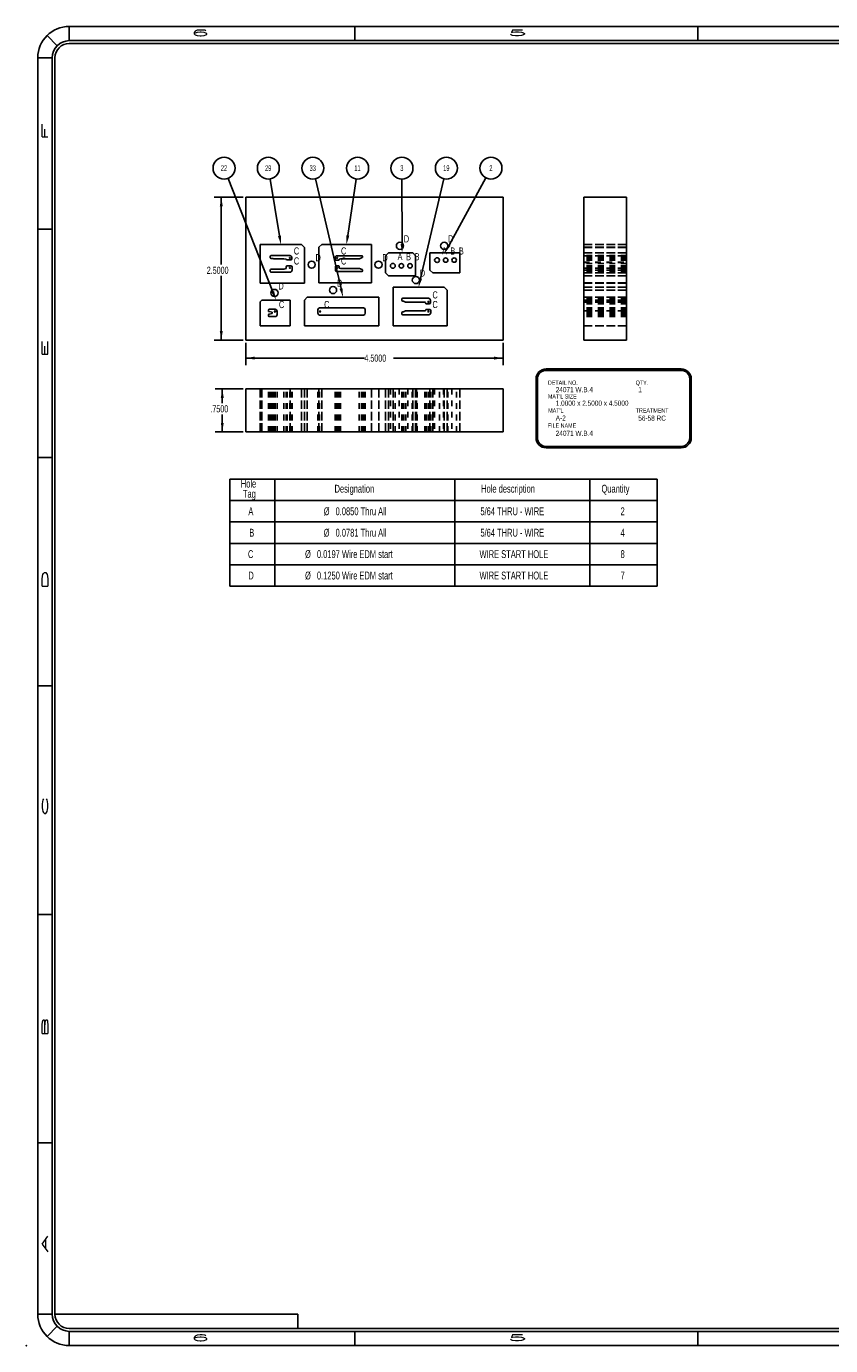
# Model space of a CAD drawing. Header units: inches. Extents: x 1880 to 2363, y -453 to -54.
# Tile 773 of 1056: x 2056 to 2070, y -181 to -158. Entities that reach past the tile are written whole.
import ezdxf

# ---------------------------------------------------------------- set-up
doc = ezdxf.new("R2010")
doc.units = ezdxf.units.IN
doc.header["$LTSCALE"] = 0.5
doc.header["$MEASUREMENT"] = 0
doc.linetypes.add('HIDDEN', pattern=[0.225, 0.15, -0.075])
for name, color, linetype in [('SID-M-D', 42, 'Continuous'), ('SID-M-H', 4, 'HIDDEN'), ('SID-M-M', 233, 'Continuous'), ('SID-M-S', 105, 'Continuous')]:
    doc.layers.add(name, color=color, linetype=linetype)
doc.styles.add('R', font='ROMAND.SHX')
doc.styles.add('SLDTEXTSTYLE0', font='TXT', dxfattribs={"width": 0.595745})

# ---------------------------------------------------------------- blocks, each defined once
blk = doc.blocks.new('*U9')
at = {"layer": 'SID-M-D'}
blk.add_point((-34.75, -0.55), dxfattribs=at)
at = {"layer": 'SID-M-S'}
for p, q in [((0, 22.55), (-34, 22.55)), ((-34, 22.3), (-34, 22.55)), ((-29, 22.55), (-29, 22.3)), ((-23, 22.55), (-23, 22.3)), ((-34.212, 22.212), (-34.389, 22.389)), ((0, 22.3), (-34, 22.3)), ((0, 22.25), (-34, 22.25)), ((-34.3, 22), (-34.55, 22)), ((-34.55, 22), (-34.55, 0)), ((-34.3, 22), (-34.3, 0)), ((-34.25, 22), (-34.25, 0)), ((-34.55, 19), (-34.3, 19)), ((-34.55, 15), (-34.3, 15)), ((-34.55, 11), (-34.3, 11)), ((-34.55, 7), (-34.3, 7)), ((-34.55, 3), (-34.3, 3)), ((-34.3, 0), (-34.55, 0)), ((-34.212, -0.212), (-34.389, -0.389)), ((-34.25, 0), (-30, 0)), ((-30, 0), (-30, -0.25)), ((-34, -0.25), (0, -0.25)), ((-34, -0.3), (0, -0.3)), ((-34, -0.3), (-34, -0.55)), ((-29, -0.3), (-29, -0.55)), ((-23, -0.3), (-23, -0.55)), ((-34, -0.55), (0, -0.55))]:
    blk.add_line(p, q, dxfattribs=at)
for centre, radius, start, end in [((-34, 22), 0.55, 90, 180), ((-34, 22), 0.3, 90, 180), ((-34, 22), 0.25, 90, 180), ((-34, 0), 0.55, 180, 270), ((-34, 0), 0.3, 180, 270), ((-34, 0), 0.25, 180, 270)]:
    blk.add_arc(centre, radius, start, end, dxfattribs=at)
at = {"layer": 'SID-M-D', "style": 'R', "width": 4}
for s, p in [('6', (-31.882, 22.386)), ('5', (-26.327, 22.386)), ('6', (-31.882, -0.464)), ('5', (-26.327, -0.464))]:
    blk.add_text(s, height=0.1, dxfattribs=at).set_placement(p)
for s, p in [('F', (-34.374, 20.547)), ('E', (-34.374, 16.743)), ('D', (-34.374, 12.681)), ('C', (-34.374, 8.715)), ('B', (-34.374, 4.846)), ('A', (-34.374, 1.074))]:
    blk.add_text(s, height=0.1, rotation=90, dxfattribs=at).set_placement(p)

msp = doc.modelspace()

# ---------------------------------------------------------------- linework, layer by layer
at = {"layer": 'SID-M-D'}
for p, q in [((2060.50951, -162.54897), (2059.72745, -160.5639)), ((2060.62673, -161.57001), (2060.46283, -160.57473)), ((2061.70357, -162.49217), (2061.25458, -160.57223)), ((2061.8225, -161.5648), (2061.96678, -160.57528)), ((2062.77206, -161.71327), (2062.76959, -160.57729)), ((2063.09687, -162.31722), (2063.5046, -160.57224)), ((2063.59641, -161.7322), (2064.23582, -160.55399)), ((2059.98919, -160.89411), (2059.48324, -160.89411)), ((2059.60824, -160.89411), (2059.60824, -162.07332)), ((2059.60824, -163.39411), (2059.60824, -162.27176)), ((2059.98919, -163.39411), (2059.48324, -163.39411)), ((2060.03919, -163.44411), (2060.03919, -163.83526)), ((2064.53919, -163.44411), (2064.53919, -163.83526)), ((2060.03919, -163.71026), (2062.11336, -163.71026)), ((2064.53919, -163.71026), (2062.62134, -163.71026)), ((2059.98919, -164.25023), (2059.50082, -164.25023)), ((2059.62582, -164.25023), (2059.62582, -164.49852)), ((2059.62582, -165.00023), (2059.62582, -164.69696)), ((2059.98919, -165.00023), (2059.50082, -165.00023))]:
    msp.add_line(p, q, dxfattribs=at)
at = {"layer": 'SID-M-D', "color": 0}
for p, q in [((2059.75657, -165.8295), (2059.75657, -166.2045)), ((2059.75657, -165.8295), (2060.54397, -165.8295)), ((2060.54397, -165.8295), (2060.54397, -166.2045)), ((2060.54397, -165.8295), (2063.69357, -165.8295)), ((2063.69357, -165.8295), (2063.69357, -166.2045)), ((2063.69357, -165.8295), (2066.05578, -165.8295)), ((2066.05578, -165.8295), (2066.05578, -166.2045)), ((2066.05578, -165.8295), (2067.23688, -165.8295)), ((2067.23688, -165.8295), (2067.23688, -166.2045)), ((2059.75657, -166.2045), (2060.54397, -166.2045)), ((2059.75657, -166.2045), (2059.75657, -166.5795)), ((2060.54397, -166.2045), (2063.69357, -166.2045)), ((2060.54397, -166.2045), (2060.54397, -166.5795)), ((2063.69357, -166.2045), (2066.05578, -166.2045)), ((2063.69357, -166.2045), (2063.69357, -166.5795)), ((2066.05578, -166.2045), (2067.23688, -166.2045)), ((2066.05578, -166.2045), (2066.05578, -166.5795)), ((2067.23688, -166.2045), (2067.23688, -166.5795)), ((2059.75657, -166.5795), (2059.75657, -166.9545)), ((2059.75657, -166.5795), (2060.54397, -166.5795)), ((2060.54397, -166.5795), (2060.54397, -166.9545)), ((2060.54397, -166.5795), (2063.69357, -166.5795)), ((2063.69357, -166.5795), (2063.69357, -166.9545)), ((2063.69357, -166.5795), (2066.05578, -166.5795)), ((2066.05578, -166.5795), (2066.05578, -166.9545)), ((2066.05578, -166.5795), (2067.23688, -166.5795)), ((2067.23688, -166.5795), (2067.23688, -166.9545)), ((2059.75657, -166.9545), (2059.75657, -167.3295)), ((2059.75657, -166.9545), (2060.54397, -166.9545)), ((2060.54397, -166.9545), (2060.54397, -167.3295)), ((2060.54397, -166.9545), (2063.69357, -166.9545)), ((2063.69357, -166.9545), (2063.69357, -167.3295)), ((2063.69357, -166.9545), (2066.05578, -166.9545)), ((2066.05578, -166.9545), (2066.05578, -167.3295)), ((2066.05578, -166.9545), (2067.23688, -166.9545)), ((2067.23688, -166.9545), (2067.23688, -167.3295)), ((2059.75657, -167.3295), (2059.75657, -167.7045)), ((2059.75657, -167.3295), (2060.54397, -167.3295)), ((2060.54397, -167.3295), (2060.54397, -167.7045)), ((2060.54397, -167.3295), (2063.69357, -167.3295)), ((2063.69357, -167.3295), (2063.69357, -167.7045)), ((2063.69357, -167.3295), (2066.05578, -167.3295)), ((2066.05578, -167.3295), (2066.05578, -167.7045)), ((2066.05578, -167.3295), (2067.23688, -167.3295)), ((2067.23688, -167.3295), (2067.23688, -167.7045)), ((2059.75657, -167.7045), (2060.54397, -167.7045)), ((2060.54397, -167.7045), (2063.69357, -167.7045)), ((2063.69357, -167.7045), (2066.05578, -167.7045)), ((2066.05578, -167.7045), (2067.23688, -167.7045))]:
    msp.add_line(p, q, dxfattribs=at)
for centre in [(2059.65693, -160.38492), (2060.43158, -160.38492), (2061.21078, -160.38492), (2061.99453, -160.38492), (2062.76917, -160.38492), (2063.54837, -160.38492), (2064.32757, -160.38492)]:
    msp.add_circle(centre, 0.19237, dxfattribs=at)
at = {"layer": 'SID-M-D'}
for points in [[(2059.60824, -160.89411), (2059.58224, -161.05011), (2059.63424, -161.05011)], [(2060.65239, -161.56578), (2060.65208, -161.72393), (2060.65239, -161.56578), (2060.60108, -161.57423)], [(2061.84823, -161.56855), (2061.8, -161.71917), (2061.84823, -161.56855), (2061.79678, -161.56105)], [(2062.79806, -161.71321), (2062.7724, -161.86927), (2062.79806, -161.71321), (2062.74606, -161.71333)], [(2063.61927, -161.7446), (2063.522, -161.86931), (2063.61927, -161.7446), (2063.57356, -161.7198)], [(2063.12219, -162.32314), (2063.06137, -162.46913), (2063.12219, -162.32314), (2063.07155, -162.31131)], [(2060.5337, -162.53944), (2060.56669, -162.69411), (2060.5337, -162.53944), (2060.48532, -162.5585)], [(2061.72889, -162.48625), (2061.73909, -162.64407), (2061.72889, -162.48625), (2061.67825, -162.49809)], [(2059.60824, -163.39411), (2059.63424, -163.23811), (2059.58224, -163.23811)], [(2060.03919, -163.71026), (2060.19519, -163.73626), (2060.19519, -163.68426)], [(2064.53919, -163.71026), (2064.38319, -163.68426), (2064.38319, -163.73626)], [(2059.62582, -164.25023), (2059.59982, -164.40623), (2059.65182, -164.40623)], [(2059.62582, -165.00023), (2059.65182, -164.84423), (2059.59982, -164.84423)]]:
    msp.add_solid(points, dxfattribs=at)
at = {"layer": 'SID-M-H'}
for p, q in [((2065.95056, -161.71917), (2066.70056, -161.71917)), ((2066.70056, -161.71917), (2065.95056, -161.71917)), ((2065.95056, -161.72393), (2066.70056, -161.72393)), ((2066.70056, -161.72393), (2065.95056, -161.72393)), ((2065.95056, -161.76917), (2066.70056, -161.76917)), ((2066.70056, -161.76917), (2065.95056, -161.76917)), ((2065.95056, -161.77393), (2066.70056, -161.77393)), ((2066.70056, -161.77393), (2065.95056, -161.77393)), ((2065.95056, -161.86927), (2066.70056, -161.86927)), ((2066.70056, -161.86927), (2065.95056, -161.86927)), ((2065.95056, -161.86931), (2066.70056, -161.86931)), ((2066.70056, -161.86931), (2065.95056, -161.86931)), ((2066.70056, -161.91643), (2065.95056, -161.91643)), ((2066.70056, -161.91717), (2065.95056, -161.91717)), ((2065.95056, -161.91927), (2066.70056, -161.91927)), ((2066.70056, -161.91927), (2065.95056, -161.91927)), ((2066.70056, -161.92943), (2065.95056, -161.92943)), ((2066.70056, -161.93217), (2065.95056, -161.93217)), ((2066.70056, -161.93792), (2065.95056, -161.93792)), ((2066.70056, -161.95143), (2065.95056, -161.95143)), ((2066.70056, -161.95169), (2065.95056, -161.95169)), ((2066.70056, -161.95183), (2065.95056, -161.95183)), ((2066.70056, -161.95191), (2065.95056, -161.95191)), ((2066.70056, -161.95217), (2065.95056, -161.95217)), ((2066.70056, -161.95525), (2065.95056, -161.95525)), ((2066.70056, -161.96691), (2065.95056, -161.96691)), ((2066.70056, -161.97084), (2065.95056, -161.97084)), ((2066.70056, -161.97094), (2065.95056, -161.97094)), ((2066.70056, -161.97143), (2065.95056, -161.97143)), ((2066.70056, -161.97217), (2065.95056, -161.97217)), ((2066.70056, -161.97967), (2065.95056, -161.97967)), ((2066.70056, -161.97979), (2065.95056, -161.97979)), ((2066.70056, -161.98217), (2065.95056, -161.98217)), ((2066.70056, -161.98662), (2065.95056, -161.98662)), ((2066.70056, -161.99143), (2065.95056, -161.99143)), ((2066.70056, -161.99517), (2065.95056, -161.99517)), ((2065.95056, -162.03337), (2066.70056, -162.03337)), ((2065.95056, -162.03679), (2066.70056, -162.03679)), ((2066.70056, -162.05179), (2065.95056, -162.05179)), ((2066.70056, -162.05521), (2065.95056, -162.05521)), ((2066.70056, -162.09617), (2065.95056, -162.09617)), ((2066.70056, -162.09643), (2065.95056, -162.09643)), ((2066.70056, -162.10943), (2065.95056, -162.10943)), ((2066.70056, -162.11117), (2065.95056, -162.11117)), ((2066.70056, -162.11117), (2065.95056, -162.11117)), ((2066.70056, -162.11643), (2065.95056, -162.11643)), ((2065.95056, -162.13333), (2066.70056, -162.13333)), ((2066.70056, -162.13407), (2065.95056, -162.13407)), ((2065.95056, -162.13675), (2066.70056, -162.13675)), ((2066.70056, -162.14117), (2065.95056, -162.14117)), ((2066.70056, -162.1424), (2065.95056, -162.1424)), ((2066.70056, -162.14316), (2065.95056, -162.14316)), ((2066.70056, -162.15203), (2065.95056, -162.15203)), ((2066.70056, -162.15596), (2065.95056, -162.15596)), ((2066.70056, -162.16117), (2065.95056, -162.16117)), ((2066.70056, -162.16165), (2065.95056, -162.16165)), ((2065.95056, -162.16931), (2066.70056, -162.16931)), ((2066.70056, -162.16931), (2065.95056, -162.16931)), ((2066.70056, -162.17096), (2065.95056, -162.17096)), ((2066.70056, -162.17143), (2065.95056, -162.17143)), ((2066.70056, -162.17542), (2065.95056, -162.17542)), ((2066.70056, -162.18117), (2065.95056, -162.18117)), ((2066.70056, -162.19343), (2065.95056, -162.19343)), ((2066.70056, -162.19617), (2065.95056, -162.19617)), ((2066.70056, -162.20643), (2065.95056, -162.20643)), ((2065.95056, -162.21927), (2066.70056, -162.21927)), ((2066.70056, -162.21927), (2065.95056, -162.21927)), ((2065.95056, -162.21931), (2066.70056, -162.21931)), ((2066.70056, -162.21931), (2065.95056, -162.21931)), ((2065.95056, -162.26927), (2066.70056, -162.26927)), ((2066.70056, -162.26927), (2065.95056, -162.26927)), ((2065.95056, -162.39417), (2066.70056, -162.39417)), ((2066.70056, -162.39417), (2065.95056, -162.39417)), ((2065.95056, -162.39893), (2066.70056, -162.39893)), ((2066.70056, -162.39893), (2065.95056, -162.39893)), ((2065.95056, -162.46913), (2066.70056, -162.46913)), ((2066.70056, -162.46913), (2065.95056, -162.46913)), ((2065.95056, -162.51913), (2066.70056, -162.51913)), ((2066.70056, -162.51913), (2065.95056, -162.51913)), ((2065.95056, -162.64407), (2066.70056, -162.64407)), ((2066.70056, -162.64407), (2065.95056, -162.64407)), ((2066.70056, -162.66213), (2065.95056, -162.66213)), ((2066.70056, -162.67513), (2065.95056, -162.67513)), ((2065.95056, -162.69407), (2066.70056, -162.69407)), ((2066.70056, -162.69407), (2065.95056, -162.69407)), ((2065.95056, -162.69411), (2066.70056, -162.69411)), ((2066.70056, -162.69411), (2065.95056, -162.69411)), ((2066.70056, -162.6971), (2065.95056, -162.6971)), ((2066.70056, -162.69713), (2065.95056, -162.69713)), ((2066.70056, -162.7121), (2065.95056, -162.7121)), ((2065.95056, -162.72411), (2066.70056, -162.72411)), ((2066.70056, -162.72411), (2065.95056, -162.72411)), ((2066.70056, -162.7289), (2065.95056, -162.7289)), ((2065.95056, -162.73013), (2066.70056, -162.73013)), ((2066.70056, -162.73163), (2065.95056, -162.73163)), ((2066.70056, -162.73598), (2065.95056, -162.73598)), ((2066.70056, -162.74063), (2065.95056, -162.74063)), ((2066.70056, -162.74763), (2065.95056, -162.74763)), ((2066.70056, -162.76063), (2065.95056, -162.76063)), ((2066.70056, -162.83203), (2065.95056, -162.83203)), ((2066.70056, -162.85411), (2065.95056, -162.85411)), ((2066.70056, -162.85813), (2065.95056, -162.85813)), ((2066.70056, -162.86203), (2065.95056, -162.86203)), ((2066.70056, -162.86203), (2065.95056, -162.86203)), ((2066.70056, -162.86711), (2065.95056, -162.86711)), ((2066.70056, -162.86887), (2065.95056, -162.86887)), ((2066.70056, -162.87681), (2065.95056, -162.87681)), ((2066.70056, -162.87813), (2065.95056, -162.87813)), ((2066.70056, -162.88163), (2065.95056, -162.88163)), ((2065.95056, -162.88313), (2066.70056, -162.88313)), ((2066.70056, -162.88337), (2065.95056, -162.88337)), ((2066.70056, -162.88436), (2065.95056, -162.88436)), ((2066.70056, -162.88911), (2065.95056, -162.88911)), ((2066.70056, -162.89606), (2065.95056, -162.89606)), ((2066.70056, -162.90116), (2065.95056, -162.90116)), ((2066.70056, -162.90837), (2065.95056, -162.90837)), ((2066.70056, -162.91613), (2065.95056, -162.91613)), ((2066.70056, -162.91616), (2065.95056, -162.91616)), ((2066.70056, -162.92612), (2065.95056, -162.92612)), ((2066.70056, -162.92612), (2065.95056, -162.92612)), ((2066.70056, -162.92986), (2065.95056, -162.92986)), ((2066.70056, -162.93813), (2065.95056, -162.93813)), ((2066.70056, -162.94216), (2065.95056, -162.94216)), ((2066.70056, -162.94911), (2065.95056, -162.94911)), ((2066.70056, -162.95113), (2065.95056, -162.95113)), ((2066.70056, -162.95486), (2065.95056, -162.95486)), ((2066.70056, -162.95612), (2065.95056, -162.95612)), ((2066.70056, -162.97111), (2065.95056, -162.97111)), ((2066.70056, -162.98411), (2065.95056, -162.98411)), ((2065.95056, -163.14407), (2066.70056, -163.14407)), ((2066.70056, -163.14407), (2065.95056, -163.14407)), ((2065.95056, -163.14411), (2066.70056, -163.14411)), ((2066.70056, -163.14411), (2065.95056, -163.14411)), ((2065.95056, -163.14413), (2066.70056, -163.14413)), ((2066.70056, -163.14413), (2065.95056, -163.14413)), ((2060.28919, -164.25023), (2060.28919, -165.00023)), ((2060.28919, -165.00023), (2060.28919, -164.25023)), ((2060.28958, -164.25023), (2060.28958, -165.00023)), ((2060.28958, -165.00023), (2060.28958, -164.25023)), ((2060.31919, -164.25023), (2060.31919, -165.00023)), ((2060.31919, -165.00023), (2060.31919, -164.25023)), ((2060.43419, -165.00023), (2060.43419, -164.25023)), ((2060.4444, -165.00023), (2060.4444, -164.25023)), ((2060.4444, -165.00023), (2060.4444, -164.25023)), ((2060.44719, -165.00023), (2060.44719, -164.25023)), ((2060.44719, -165.00023), (2060.44719, -164.25023)), ((2060.4662, -165.00023), (2060.4662, -164.25023)), ((2060.4792, -165.00023), (2060.4792, -164.25023)), ((2060.4792, -165.00023), (2060.4792, -164.25023)), ((2060.4812, -165.00023), (2060.4812, -164.25023)), ((2060.4812, -165.00023), (2060.4812, -164.25023)), ((2060.50033, -165.00023), (2060.50033, -164.25023)), ((2060.51538, -165.00023), (2060.51538, -164.25023)), ((2060.52551, -165.00023), (2060.52551, -164.25023)), ((2060.52551, -165.00023), (2060.52551, -164.25023)), ((2060.54919, -165.00023), (2060.54919, -164.25023)), ((2060.54919, -165.00023), (2060.54919, -164.25023)), ((2060.58419, -165.00023), (2060.58419, -164.25023)), ((2060.70543, -165.00023), (2060.70543, -164.25023)), ((2060.74572, -165.00023), (2060.74572, -164.25023)), ((2060.74607, -165.00023), (2060.74607, -164.25023)), ((2060.75872, -165.00023), (2060.75872, -164.25023)), ((2060.759, -165.00023), (2060.759, -164.25023)), ((2060.8092, -165.00023), (2060.8092, -164.25023)), ((2060.8112, -165.00023), (2060.8112, -164.25023)), ((2060.81419, -164.25023), (2060.81419, -165.00023)), ((2060.81419, -165.00023), (2060.81419, -164.25023)), ((2060.8242, -165.00023), (2060.8242, -164.25023)), ((2060.8262, -165.00023), (2060.8262, -164.25023)), ((2060.8442, -165.00023), (2060.8442, -164.25023)), ((2060.8462, -165.00023), (2060.8462, -164.25023)), ((2061.01458, -164.25023), (2061.01458, -165.00023)), ((2061.01458, -165.00023), (2061.01458, -164.25023)), ((2061.06409, -164.25023), (2061.06409, -165.00023)), ((2061.06409, -165.00023), (2061.06409, -164.25023)), ((2061.06458, -164.25023), (2061.06458, -165.00023)), ((2061.06458, -165.00023), (2061.06458, -164.25023)), ((2061.11409, -164.25023), (2061.11409, -165.00023)), ((2061.11409, -165.00023), (2061.11409, -164.25023)), ((2061.29909, -165.00023), (2061.29909, -164.25023)), ((2061.315, -164.25023), (2061.315, -165.00023)), ((2061.315, -165.00023), (2061.315, -164.25023)), ((2061.32909, -165.00023), (2061.32909, -164.25023)), ((2061.32909, -165.00023), (2061.32909, -164.25023)), ((2061.365, -164.25023), (2061.365, -165.00023)), ((2061.365, -165.00023), (2061.365, -164.25023)), ((2061.6, -165.00023), (2061.6, -164.25023)), ((2061.605, -165.00023), (2061.605, -164.25023)), ((2061.613, -165.00023), (2061.613, -164.25023)), ((2061.62, -165.00023), (2061.62, -164.25023)), ((2061.635, -165.00023), (2061.635, -164.25023)), ((2061.64, -165.00023), (2061.64, -164.25023)), ((2061.65815, -165.00023), (2061.65815, -164.25023)), ((2061.659, -165.00023), (2061.659, -164.25023)), ((2061.67037, -165.00023), (2061.67037, -164.25023)), ((2061.6729, -165.00023), (2061.6729, -164.25023)), ((2061.674, -165.00023), (2061.674, -164.25023)), ((2061.6935, -165.00023), (2061.6935, -164.25023)), ((2062.02049, -165.00023), (2062.02049, -164.25023)), ((2062.02049, -165.00023), (2062.02049, -164.25023)), ((2062.02645, -165.00023), (2062.02645, -164.25023)), ((2062.02645, -165.00023), (2062.02645, -164.25023)), ((2062.065, -165.00023), (2062.065, -164.25023)), ((2062.065, -165.00023), (2062.065, -164.25023)), ((2062.07095, -165.00023), (2062.07095, -164.25023)), ((2062.07095, -165.00023), (2062.07095, -164.25023)), ((2062.08, -165.00023), (2062.08, -164.25023)), ((2062.09909, -165.00023), (2062.09909, -164.25023)), ((2062.09909, -165.00023), (2062.09909, -164.25023)), ((2062.12909, -165.00023), (2062.12909, -164.25023)), ((2062.235, -164.25023), (2062.235, -165.00023)), ((2062.235, -165.00023), (2062.235, -164.25023)), ((2062.36409, -164.25023), (2062.36409, -165.00023)), ((2062.36409, -165.00023), (2062.36409, -164.25023)), ((2062.4849, -164.25023), (2062.4849, -165.00023)), ((2062.4849, -165.00023), (2062.4849, -164.25023)), ((2062.5349, -164.25023), (2062.5349, -165.00023)), ((2062.5349, -165.00023), (2062.5349, -164.25023)), ((2062.56742, -164.25023), (2062.56742, -165.00023)), ((2062.61387, -164.25023), (2062.61387, -165.00023)), ((2062.61387, -165.00023), (2062.61387, -164.25023)), ((2062.65238, -165.00023), (2062.65238, -164.25023)), ((2062.72084, -164.25023), (2062.72084, -165.00023)), ((2062.76913, -165.00023), (2062.76913, -164.25023)), ((2062.78213, -165.00023), (2062.78213, -164.25023)), ((2062.78213, -165.00023), (2062.78213, -164.25023)), ((2062.78413, -165.00023), (2062.78413, -164.25023)), ((2062.78413, -165.00023), (2062.78413, -164.25023)), ((2062.79443, -165.00023), (2062.79443, -164.25023)), ((2062.79896, -165.00023), (2062.79896, -164.25023)), ((2062.83327, -165.00023), (2062.83327, -164.25023)), ((2062.83327, -165.00023), (2062.83327, -164.25023)), ((2062.83922, -165.00023), (2062.83922, -164.25023)), ((2062.83922, -165.00023), (2062.83922, -164.25023)), ((2062.87084, -164.25023), (2062.87084, -165.00023)), ((2062.94896, -165.00023), (2062.94896, -164.25023)), ((2062.9599, -164.25023), (2062.9599, -165.00023)), ((2062.9599, -165.00023), (2062.9599, -164.25023)), ((2063.0099, -164.25023), (2063.0099, -165.00023)), ((2063.0099, -165.00023), (2063.0099, -164.25023)), ((2063.02616, -164.25023), (2063.02616, -165.00023)), ((2063.03466, -165.00023), (2063.03466, -164.25023)), ((2063.17058, -165.00023), (2063.17058, -164.25023)), ((2063.18252, -165.00023), (2063.18252, -164.25023)), ((2063.18381, -165.00023), (2063.18381, -164.25023)), ((2063.18521, -165.00023), (2063.18521, -164.25023)), ((2063.19552, -165.00023), (2063.19552, -164.25023)), ((2063.19802, -165.00023), (2063.19802, -164.25023)), ((2063.23203, -165.00023), (2063.23203, -164.25023)), ((2063.24003, -165.00023), (2063.24003, -164.25023)), ((2063.24703, -165.00023), (2063.24703, -164.25023)), ((2063.25503, -165.00023), (2063.25503, -164.25023)), ((2063.2595, -164.25023), (2063.2595, -165.00023)), ((2063.2595, -165.00023), (2063.2595, -164.25023)), ((2063.26703, -165.00023), (2063.26703, -164.25023)), ((2063.27503, -165.00023), (2063.27503, -164.25023)), ((2063.3095, -164.25023), (2063.3095, -165.00023)), ((2063.3095, -165.00023), (2063.3095, -164.25023)), ((2063.34202, -164.25023), (2063.34202, -165.00023)), ((2063.42699, -165.00023), (2063.42699, -164.25023)), ((2063.49544, -164.25023), (2063.49544, -165.00023)), ((2063.50887, -164.25023), (2063.50887, -165.00023)), ((2063.50887, -165.00023), (2063.50887, -164.25023)), ((2063.55887, -164.25023), (2063.55887, -165.00023)), ((2063.55887, -165.00023), (2063.55887, -164.25023)), ((2063.57357, -165.00023), (2063.57357, -164.25023)), ((2063.64544, -164.25023), (2063.64544, -165.00023)), ((2063.72357, -165.00023), (2063.72357, -164.25023)), ((2063.7845, -164.25023), (2063.7845, -165.00023)), ((2063.7845, -165.00023), (2063.7845, -164.25023))]:
    msp.add_line(p, q, dxfattribs=at)
at = {"layer": 'SID-M-M'}
for p, q in [((2065.2911, -163.90058), (2067.65708, -163.90058)), ((2065.2911, -163.92558), (2067.65708, -163.92558)), ((2065.1161, -164.07558), (2065.1161, -165.10611)), ((2065.1411, -164.07558), (2065.1411, -165.10611)), ((2067.80708, -164.07558), (2067.80708, -165.10611)), ((2067.83208, -164.07558), (2067.83208, -165.10611)), ((2065.2911, -165.25611), (2067.65708, -165.25611)), ((2065.2911, -165.28111), (2067.65708, -165.28111))]:
    msp.add_line(p, q, dxfattribs=at)
for centre, radius in [((2062.7349, -161.74427), 0.0625), ((2063.5095, -161.74431), 0.0625), ((2060.8092, -161.95643), 0.00984), ((2060.8092, -162.13143), 0.00984), ((2061.18958, -162.07393), 0.0625), ((2061.635, -161.95643), 0.00984), ((2061.635, -162.13143), 0.00984), ((2062.36, -162.07393), 0.0625), ((2063.01387, -162.34413), 0.0625), ((2060.53919, -162.56911), 0.0625), ((2061.56409, -162.51907), 0.0625), ((2063.23503, -162.72563), 0.00984), ((2060.54919, -162.89411), 0.00984), ((2061.33909, -162.89411), 0.00984), ((2063.23503, -162.89411), 0.00984)]:
    msp.add_circle(centre, radius, dxfattribs=at)
for centre, radius, start, end in [((2065.2911, -164.07558), 0.175, 90, 180), ((2065.2911, -164.07558), 0.15, 90, 180), ((2067.65708, -164.07558), 0.175, 0, 90), ((2067.65708, -164.07558), 0.15, 0, 90), ((2065.2911, -165.10611), 0.175, 180, 270), ((2065.2911, -165.10611), 0.15, 180, 270), ((2067.65708, -165.10611), 0.15, 270, 0), ((2067.65708, -165.10611), 0.175, 270, 0)]:
    msp.add_arc(centre, radius, start, end, dxfattribs=at)
at = {"layer": 'SID-M-S'}
for p, q in [((2060.03919, -160.89411), (2060.03919, -163.39411)), ((2064.53919, -160.89411), (2060.03919, -160.89411)), ((2064.53919, -163.39411), (2064.53919, -160.89411)), ((2065.95056, -163.39411), (2065.95056, -160.89411)), ((2065.95056, -160.89411), (2066.70056, -160.89411)), ((2066.70056, -163.39411), (2066.70056, -160.89411)), ((2061.01458, -161.72393), (2060.28958, -161.72393)), ((2060.28958, -161.72393), (2060.28958, -162.39893)), ((2060.28958, -161.72393), (2060.28958, -162.39893)), ((2061.01458, -161.72393), (2060.28958, -161.72393)), ((2060.4662, -161.92943), (2060.4662, -161.95191)), ((2060.8092, -161.91643), (2060.4792, -161.91643)), ((2061.06458, -161.77393), (2061.01458, -161.72393)), ((2061.06458, -161.77393), (2061.01458, -161.72393)), ((2061.06458, -162.39893), (2061.06458, -161.77393)), ((2061.06458, -162.39893), (2061.06458, -161.77393)), ((2061.365, -161.71917), (2061.315, -161.76917)), ((2061.365, -161.71917), (2061.315, -161.76917)), ((2061.315, -161.76917), (2061.315, -162.39417)), ((2061.315, -161.76917), (2061.315, -162.39417)), ((2062.235, -161.71917), (2061.365, -161.71917)), ((2062.235, -161.71917), (2061.365, -161.71917)), ((2062.065, -161.91717), (2061.635, -161.91717)), ((2062.235, -162.39417), (2062.235, -161.71917)), ((2062.235, -162.39417), (2062.235, -161.71917)), ((2062.5349, -161.86927), (2062.4849, -161.91927)), ((2062.5349, -161.86927), (2062.4849, -161.91927)), ((2062.4849, -161.91927), (2062.4849, -162.21927)), ((2062.4849, -161.91927), (2062.4849, -162.21927)), ((2062.9599, -161.86927), (2062.5349, -161.86927)), ((2062.9599, -161.86927), (2062.5349, -161.86927)), ((2063.0099, -161.91927), (2062.9599, -161.86927)), ((2063.0099, -161.91927), (2062.9599, -161.86927)), ((2063.0099, -162.26927), (2063.0099, -161.91927)), ((2063.0099, -162.26927), (2063.0099, -161.91927)), ((2063.2595, -161.86931), (2063.2595, -162.16931)), ((2063.7845, -161.86931), (2063.2595, -161.86931)), ((2063.7845, -161.86931), (2063.2595, -161.86931)), ((2063.2595, -161.86931), (2063.2595, -162.16931)), ((2063.7845, -162.21931), (2063.7845, -161.86931)), ((2063.7845, -162.21931), (2063.7845, -161.86931)), ((2060.4812, -161.96691), (2060.51538, -161.96691)), ((2060.51538, -162.15596), (2060.4812, -162.15596)), ((2060.52551, -161.97084), (2060.70543, -161.97084)), ((2060.70543, -162.15203), (2060.52551, -162.15203)), ((2060.70543, -161.97084), (2060.74607, -161.97979)), ((2060.74572, -162.14316), (2060.70543, -162.15203)), ((2060.74572, -162.10943), (2060.74572, -162.14316)), ((2060.8262, -162.09643), (2060.75872, -162.09643)), ((2060.759, -161.99143), (2060.8242, -161.99143)), ((2060.8442, -161.97143), (2060.8442, -161.95143)), ((2060.8462, -162.17143), (2060.8462, -162.11643)), ((2061.6, -161.95217), (2061.6, -161.98217)), ((2061.605, -162.11117), (2061.605, -162.16117)), ((2061.613, -161.99517), (2061.65815, -161.99517)), ((2061.659, -162.09617), (2061.62, -162.09617)), ((2061.67037, -161.98662), (2061.6729, -161.97967)), ((2061.6729, -161.97967), (2061.6935, -161.97217)), ((2061.674, -162.13407), (2061.674, -162.11117)), ((2061.6935, -162.14117), (2061.674, -162.13407)), ((2061.6935, -161.97217), (2062.02049, -161.97217)), ((2062.02049, -162.14117), (2061.6935, -162.14117)), ((2062.02645, -161.97094), (2062.07095, -161.95169)), ((2062.07095, -162.16165), (2062.02645, -162.1424)), ((2062.08, -161.93792), (2062.08, -161.93217)), ((2060.4662, -162.17096), (2060.4662, -162.19343)), ((2060.4792, -162.20643), (2060.8112, -162.20643)), ((2061.64, -162.19617), (2062.065, -162.19617)), ((2062.08, -162.18117), (2062.08, -162.17542)), ((2062.4849, -162.21927), (2062.5349, -162.26927)), ((2062.4849, -162.21927), (2062.5349, -162.26927)), ((2062.5349, -162.26927), (2063.0099, -162.26927)), ((2062.5349, -162.26927), (2063.0099, -162.26927)), ((2063.2595, -162.16931), (2063.3095, -162.21931)), ((2063.2595, -162.16931), (2063.3095, -162.21931)), ((2063.3095, -162.21931), (2063.7845, -162.21931)), ((2063.3095, -162.21931), (2063.7845, -162.21931)), ((2060.28958, -162.39893), (2061.06458, -162.39893)), ((2060.28958, -162.39893), (2061.06458, -162.39893)), ((2061.315, -162.39417), (2062.235, -162.39417)), ((2061.315, -162.39417), (2062.235, -162.39417)), ((2063.50887, -162.46913), (2062.61387, -162.46913)), ((2062.61387, -162.46913), (2062.61387, -163.14413)), ((2063.50887, -162.46913), (2062.61387, -162.46913)), ((2062.61387, -162.46913), (2062.61387, -163.14413)), ((2063.55887, -162.51913), (2063.50887, -162.46913)), ((2063.55887, -162.51913), (2063.50887, -162.46913)), ((2063.55887, -163.14413), (2063.55887, -162.51913)), ((2063.55887, -163.14413), (2063.55887, -162.51913)), ((2060.31919, -162.69411), (2060.28919, -162.72411)), ((2060.31919, -162.69411), (2060.28919, -162.72411)), ((2060.28919, -162.72411), (2060.28919, -163.14411)), ((2060.28919, -162.72411), (2060.28919, -163.14411)), ((2060.81419, -162.69411), (2060.31919, -162.69411)), ((2060.81419, -162.69411), (2060.31919, -162.69411)), ((2060.54919, -162.85411), (2060.44719, -162.85411)), ((2060.81419, -163.14411), (2060.81419, -162.69411)), ((2060.81419, -163.14411), (2060.81419, -162.69411)), ((2061.11409, -162.64407), (2061.06409, -162.69407)), ((2061.11409, -162.64407), (2061.06409, -162.69407)), ((2061.06409, -162.69407), (2061.06409, -163.14407)), ((2061.06409, -162.69407), (2061.06409, -163.14407)), ((2062.36409, -162.64407), (2061.11409, -162.64407)), ((2062.36409, -162.64407), (2061.11409, -162.64407)), ((2062.09909, -162.83203), (2061.32909, -162.83203)), ((2062.36409, -163.14407), (2062.36409, -162.64407)), ((2062.36409, -163.14407), (2062.36409, -162.64407)), ((2062.76913, -162.67513), (2062.76913, -162.6971)), ((2063.23203, -162.66213), (2062.78213, -162.66213)), ((2062.78413, -162.7121), (2062.79443, -162.7121)), ((2062.79443, -162.7121), (2062.83327, -162.7289)), ((2062.83922, -162.73013), (2063.02616, -162.73013)), ((2063.02616, -162.73013), (2063.03466, -162.73163)), ((2063.03466, -162.73163), (2063.17058, -162.73163)), ((2063.17058, -162.73163), (2063.18252, -162.73598)), ((2063.18252, -162.73598), (2063.18252, -162.74763)), ((2063.19552, -162.76063), (2063.24703, -162.76063)), ((2063.26703, -162.74063), (2063.26703, -162.69713)), ((2060.43419, -162.86711), (2060.43419, -162.88337)), ((2060.43419, -162.95486), (2060.43419, -162.97111)), ((2060.4444, -162.89606), (2060.50033, -162.90837)), ((2060.50033, -162.92986), (2060.4444, -162.94216)), ((2060.44719, -162.98411), (2060.54919, -162.98411)), ((2060.50033, -162.90837), (2060.50033, -162.92986)), ((2060.58419, -162.94911), (2060.58419, -162.88911)), ((2061.29909, -162.86203), (2061.29909, -162.92612)), ((2061.32909, -162.95612), (2062.09909, -162.95612)), ((2062.12909, -162.92612), (2062.12909, -162.86203)), ((2062.76913, -162.91616), (2062.76913, -162.93813)), ((2062.78213, -162.95113), (2063.24003, -162.95113)), ((2062.79443, -162.90116), (2062.78413, -162.90116)), ((2062.83327, -162.88436), (2062.79443, -162.90116)), ((2063.02616, -162.88313), (2062.83922, -162.88313)), ((2063.03466, -162.88163), (2063.02616, -162.88313)), ((2063.17058, -162.88163), (2063.03466, -162.88163)), ((2063.18381, -162.87681), (2063.17058, -162.88163)), ((2063.18521, -162.86887), (2063.18381, -162.87681)), ((2063.25503, -162.85813), (2063.19802, -162.85813)), ((2063.27503, -162.91613), (2063.27503, -162.87813)), ((2060.28919, -163.14411), (2060.81419, -163.14411)), ((2060.28919, -163.14411), (2060.81419, -163.14411)), ((2061.06409, -163.14407), (2062.36409, -163.14407)), ((2061.06409, -163.14407), (2062.36409, -163.14407)), ((2062.61387, -163.14413), (2063.55887, -163.14413)), ((2062.61387, -163.14413), (2063.55887, -163.14413)), ((2060.03919, -163.39411), (2064.53919, -163.39411)), ((2065.95056, -163.39411), (2066.70056, -163.39411)), ((2060.03919, -164.25023), (2060.03919, -165.00023)), ((2060.03919, -164.25023), (2064.53919, -164.25023)), ((2064.53919, -164.25023), (2064.53919, -165.00023)), ((2060.03919, -165.00023), (2064.53919, -165.00023))]:
    msp.add_line(p, q, dxfattribs=at)
for centre, radius in [((2062.6099, -162.09427), 0.04248), ((2062.7599, -162.09427), 0.03906), ((2062.9099, -162.09427), 0.03906), ((2063.3845, -161.99431), 0.04248), ((2063.5345, -161.99431), 0.03906), ((2063.6845, -161.99431), 0.03906)]:
    msp.add_circle(centre, radius, dxfattribs=at)
for centre, radius, start, end in [((2060.4792, -161.92943), 0.013, 90, 180), ((2060.8092, -161.95143), 0.035, 0, 90), ((2061.635, -161.95217), 0.035, 90, 180), ((2062.065, -161.93217), 0.015, 0, 90), ((2060.4812, -161.95191), 0.015, 180, 270), ((2060.4812, -162.17096), 0.015, 90, 180), ((2060.52551, -161.95584), 0.015, 227.521671, 270), ((2060.52551, -162.16703), 0.015, 90, 132.478329), ((2060.75872, -162.10943), 0.013, 90, 180), ((2060.759, -161.97843), 0.013, 185.962353, 270), ((2060.8242, -161.97143), 0.02, 270, 0), ((2060.8262, -162.11643), 0.02, 0, 90), ((2061.613, -161.98217), 0.013, 180, 270), ((2061.62, -162.11117), 0.015, 90, 180), ((2061.64, -162.16117), 0.035, 180, 270), ((2061.65815, -161.98217), 0.013, 270, 340), ((2061.659, -162.11117), 0.015, 0, 90), ((2062.02049, -161.95717), 0.015, 270, 293.388482), ((2062.02049, -162.15617), 0.015, 66.611518, 90), ((2062.065, -161.93792), 0.015, 293.388482, 0), ((2062.065, -162.17542), 0.015, 0, 66.611518), ((2060.4792, -162.19343), 0.013, 180, 270), ((2060.8112, -162.17143), 0.035, 270, 0), ((2062.065, -162.18117), 0.015, 270, 0), ((2060.44719, -162.86711), 0.013, 90, 180), ((2060.54919, -162.88911), 0.035, 0, 90), ((2061.32909, -162.86203), 0.03, 90, 180), ((2062.09909, -162.86203), 0.03, 0, 90), ((2062.78213, -162.67513), 0.013, 90, 180), ((2062.78413, -162.6971), 0.015, 180, 270), ((2062.83922, -162.71513), 0.015, 246.611518, 270), ((2063.19552, -162.74763), 0.013, 180, 270), ((2063.23203, -162.69713), 0.035, 0, 90), ((2063.24703, -162.74063), 0.02, 270, 0), ((2060.44719, -162.88337), 0.013, 180, 257.592581), ((2060.44719, -162.95486), 0.013, 102.407419, 180), ((2060.44719, -162.97111), 0.013, 180, 270), ((2060.54919, -162.94911), 0.035, 270, 0), ((2061.32909, -162.92612), 0.03, 180, 270), ((2062.09909, -162.92612), 0.03, 270, 0), ((2062.78413, -162.91616), 0.015, 90, 180), ((2062.78213, -162.93813), 0.013, 180, 270), ((2062.83922, -162.89813), 0.015, 90, 113.388482), ((2063.19802, -162.87113), 0.013, 90, 170), ((2063.24003, -162.91613), 0.035, 270, 0), ((2063.25503, -162.87813), 0.02, 0, 90)]:
    msp.add_arc(centre, radius, start, end, dxfattribs=at)

# ---------------------------------------------------------------- block references
at = {"layer": 'SID-M-D'}
msp.add_blockref('*U9', (2090.94783, -180.452), dxfattribs=at)

# ---------------------------------------------------------------- texts
at = {"layer": 'SID-M-D', "style": 'SLDTEXTSTYLE0', "width": 0.75}
for s, height, p in [('D', 0.125, (2062.8033, -161.68457)), ('D', 0.125, (2063.57791, -161.68461)), ('C', 0.125, (2060.8776, -161.89673)), ('D', 0.125, (2061.25799, -162.01423)), ('C', 0.125, (2061.7034, -161.89673)), ('D', 0.125, (2062.4284, -162.01423)), ('A', 0.125, (2062.69283, -161.99465)), ('B', 0.125, (2062.84166, -161.99786)), ('B', 0.125, (2062.99166, -161.99786)), ('A', 0.125, (2063.46744, -161.89469)), ('B', 0.125, (2063.61627, -161.8979)), ('B', 0.125, (2063.76627, -161.8979)), ('C', 0.125, (2060.8776, -162.07173)), ('C', 0.125, (2061.7034, -162.07173)), ('D', 0.125, (2063.08228, -162.28443)), ('D', 0.125, (2060.60759, -162.50941)), ('D', 0.125, (2061.6325, -162.45937)), ('C', 0.125, (2063.30343, -162.66593)), ('C', 0.125, (2060.61759, -162.83441)), ('C', 0.125, (2061.4075, -162.83441)), ('C', 0.125, (2063.30343, -162.83441)), ('DETAIL NO.', 0.075, (2065.32398, -164.17838)), ('24071 W.B.4', 0.09, (2065.46092, -164.30766)), ('QTY.', 0.075, (2066.86022, -164.17838)), ('1', 0.09, (2066.90595, -164.30766)), ("MAT'L SIZE", 0.075, (2065.32398, -164.41849)), ('1.0000 x 2.5000 x 4.5000', 0.09, (2065.46092, -164.54446)), ("MAT'L", 0.075, (2065.32861, -164.66466)), ('TREATMENT', 0.075, (2066.86022, -164.66466)), ('FILE NAME', 0.075, (2065.32268, -164.92878)), ('A-2', 0.09, (2065.46092, -164.8057)), ('56-58 RC', 0.09, (2066.90595, -164.80677)), ('24071 W.B.4', 0.09, (2065.46092, -165.0718))]:
    msp.add_text(s, height=height, dxfattribs=at).set_placement(p)
at = {"layer": 'SID-M-D', "color": 0, "style": 'SLDTEXTSTYLE0'}
for s, insert, char_height, attachment_point in [('22', (2059.65492, -160.33382), 0.1, 2), ('29', (2060.42956, -160.33382), 0.1, 2), ('33', (2061.20876, -160.33382), 0.1, 2), ('11', (2061.99252, -160.33382), 0.1, 2), ('3', (2062.76817, -160.33382), 0.1, 2), ('19', (2063.54636, -160.33382), 0.1, 2), ('2', (2064.32657, -160.33382), 0.1, 2), ('Hole', (2059.94922, -165.83937), 0.137795, 1), ('Tag', (2059.98654, -166.01755), 0.137795, 1), ('Designation', (2061.59046, -165.92846), 0.1377953, 1), ('Hole description', (2064.15604, -165.92846), 0.1377953, 1), ('Quantity', (2066.26184, -165.92846), 0.137795, 1), ('%%c', (2061.40062, -166.32387), 0.137795, 1), ('0.0850 Thru All', (2061.60844, -166.32387), 0.1377953, 1), ('5/64 THRU - WIRE', (2064.14293, -166.32387), 0.1377953, 1), ('A', (2060.08233, -166.32387), 0.1378, 1), ('2', (2066.59542, -166.32387), 0.1378, 1), ('B', (2060.09754, -166.69887), 0.1378, 1), ('%%c', (2061.40062, -166.69887), 0.137795, 1), ('0.0781 Thru All', (2061.60844, -166.69887), 0.1377953, 1), ('5/64 THRU - WIRE', (2064.14293, -166.69887), 0.1377953, 1), ('4', (2066.59542, -166.69887), 0.1378, 1), ('C', (2060.07563, -167.07387), 0.1378, 1), ('%%c', (2061.07422, -167.07387), 0.137795, 1), ('0.0197 Wire EDM start', (2061.28203, -167.07387), 0.1377953, 1), ('WIRE START HOLE', (2064.12771, -167.07387), 0.1377953, 1), ('8', (2066.59542, -167.07387), 0.1378, 1), ('D', (2060.08194, -167.44887), 0.1378, 1), ('%%c', (2061.07422, -167.44887), 0.137795, 1), ('0.1250 Wire EDM start', (2061.28203, -167.44887), 0.1377953, 1), ('WIRE START HOLE', (2064.12771, -167.44887), 0.1377953, 1), ('7', (2066.59542, -167.44887), 0.1378, 1)]:
    msp.add_mtext(s, dxfattribs=dict(at, insert=insert, char_height=char_height, attachment_point=attachment_point))
at = {"layer": 'SID-M-D', "char_height": 0.125, "attachment_point": 1, "style": 'SLDTEXTSTYLE0'}
for s, insert in [('2.5000', (2059.35425, -162.11062)), ('4.5000', (2062.11336, -163.64834)), ('.7500', (2059.418, -164.53582))]:
    msp.add_mtext(s, dxfattribs=dict(at, insert=insert))

doc.saveas('drawing.dxf')
